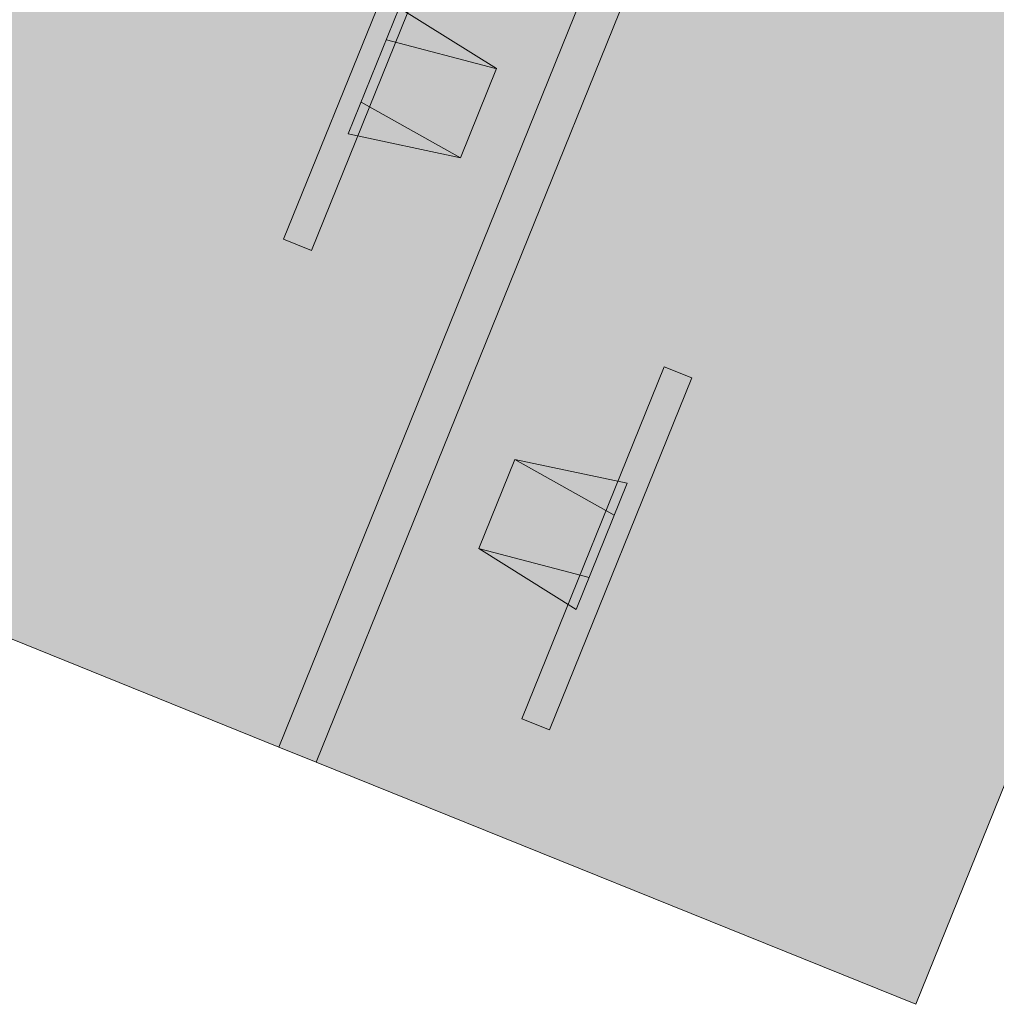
# Model space of a CAD drawing. Header units: millimetres. Extents: x -526411 to -400573, y 47353 to 130199.
# Tile 477 of 543: x -470932 to -469724, y 121786 to 123004. Entities that reach past the tile are written whole.
import ezdxf

# ---------------------------------------------------------------- set-up
doc = ezdxf.new("R2010")
doc.units = ezdxf.units.MM
doc.layers.add('I-FURN', color=30, linetype='Continuous', lineweight=18)

# ---------------------------------------------------------------- blocks, each defined once
blk = doc.blocks.new('80_KA_PT6_projecttafel 6P - Type 1-256283-3e Verdieping - Percelen telling LI')
at = {"layer": 'I-FURN'}
for points in [[(700, 1000), (4400, 1000), (4400, 1800), (700, 1800), (700, 1476.8)], [(700, 950), (4400, 950), (4400, 1000), (700, 1000)], [(700, 150), (4400, 150), (4400, 950), (700, 950)]]:
    blk.add_hatch(color=122, dxfattribs=at).paths.add_polyline_path(points, flags=0)
for p, q in [((700, 1800), (700, 1000)), ((1285, 1192.9), (1285, 1230)), ((1754.9, 1230), (1285, 1230)), ((1435.8, 1204.6), (1604.2, 1204.6)), ((1460.5, 1064.7), (1435.8, 1204.6)), ((1478.4, 1204.6), (1460.5, 1064.7)), ((1561.6, 1204.6), (1579.3, 1066)), ((1604.2, 1204.6), (1579.5, 1064.7)), ((1285, 1192.9), (1754.9, 1192.9)), ((1579.5, 1064.7), (1460.5, 1064.7)), ((700, 1000), (4400, 1000)), ((4400, 1000), (700, 1000)), ((700, 1000), (700, 950)), ((4400, 950), (700, 950)), ((700, 950), (700, 150)), ((700, 950), (4400, 950)), ((995.8, 722.7), (1020.5, 862.6)), ((1020.5, 862.6), (1139.5, 862.6)), ((1038.4, 722.7), (1020.7, 861.3)), ((1121.6, 722.7), (1139.5, 862.6)), ((1139.5, 862.6), (1164.2, 722.7)), ((845.1, 734.4), (845.1, 697.3)), ((1315, 734.4), (845.1, 734.4)), ((1315, 734.4), (1315, 697.3)), ((1164.2, 722.7), (995.8, 722.7)), ((845.1, 697.3), (1315, 697.3)), ((700, 150), (4400, 150))]:
    blk.add_line(p, q, dxfattribs=at)

msp = doc.modelspace()

# ---------------------------------------------------------------- block references
at = {"layer": 'I-FURN', "rotation": 67.99999999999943}
msp.add_blockref('80_KA_PT6_projecttafel 6P - Type 1-256283-3e Verdieping - Percelen telling LI', (-469946.4, 121080.3), dxfattribs=at)

doc.saveas('drawing.dxf')
